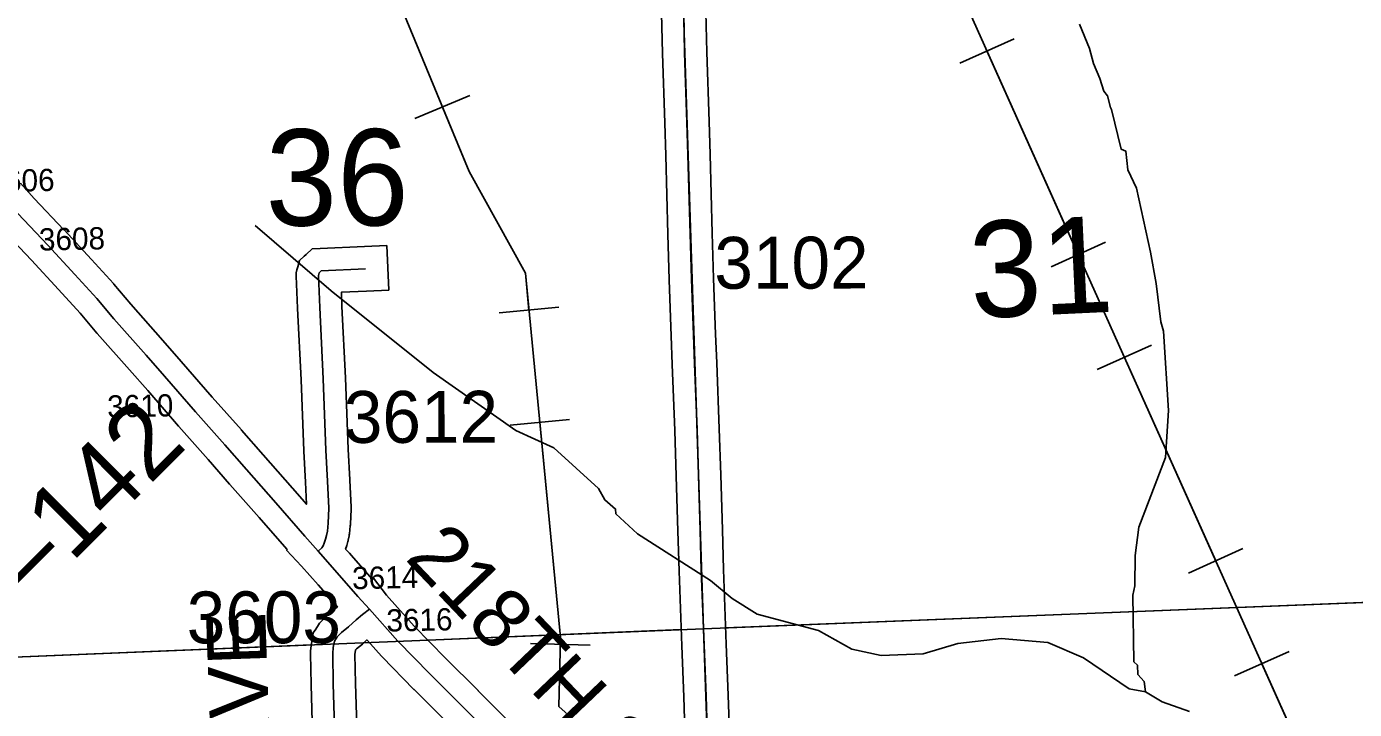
# Model space of a CAD drawing. Extents: x 128.7 to 185.5, y -21.4 to 12.6.
# Drawn here: x 151.274 to 153.067, y -7.251 to -6.33 of the extents above; entities that cross this region are included whole.
import ezdxf

# ---------------------------------------------------------------- set-up
doc = ezdxf.new("R2010")
doc.units = 0
for name, color, linetype in [('tdCoHydroRiver', 7, 'Continuous'), ('tdCoPipe', 7, 'Continuous'), ('tdCoSecRdNmbr', 7, 'Continuous'), ('tdCoSecRdTxt', 7, 'Continuous'), ('tdCoSecRteBand', 7, 'Continuous'), ('tdCoSecRteCL', 7, 'Continuous'), ('tdCoSectLine', 7, 'Continuous'), ('tdCoSectLinePart', 7, 'Continuous'), ('tdCoSectNmbr', 7, 'Continuous'), ('tdCoSurfConc', 7, 'Continuous'), ('tdCoSurfGravel', 7, 'Continuous'), ('tdStHwyPriRefPost1', 7, 'Continuous')]:
    doc.layers.add(name, color=color, linetype=linetype)

msp = doc.modelspace()

# ---------------------------------------------------------------- linework, layer by layer
at = {"layer": 'tdCoHydroRiver'}
for points in [[(152.6955, -6.3264), (152.7093, -6.3591), (152.7147, -6.3794), (152.7233, -6.3996), (152.7286, -6.4168), (152.7336, -6.4229), (152.7373, -6.4386), (152.739, -6.4417), (152.7518, -6.4949), (152.7582, -6.4978), (152.7607, -6.523), (152.7726, -6.5479), (152.7913, -6.634), (152.7991, -6.6764), (152.8056, -6.7282), (152.8092, -6.7407), (152.816, -6.8478), (152.8119, -6.9111), (152.7756, -7.0054), (152.7706, -7.0435), (152.7705, -7.0845), (152.7677, -7.0973), (152.7692, -7.1872), (152.7741, -7.1917), (152.7746, -7.2043), (152.7828, -7.2135), (152.7848, -7.2277), (152.8074, -7.2411), (152.8441, -7.254)], [(152.7848, -7.2277), (152.7626, -7.2237), (152.7012, -7.1816), (152.6531, -7.1612), (152.5898, -7.1554), (152.5316, -7.1622), (152.4848, -7.1764), (152.428, -7.1784), (152.3883, -7.1702), (152.3432, -7.145), (152.2604, -7.1226), (152.2265, -7.1016), (152.1973, -7.0774), (152.0989, -7.0145), (152.0695, -6.9871), (152.0693, -6.9808), (152.0547, -6.9686), (152.0463, -6.9531), (151.986, -6.8984), (151.9347, -6.8749), (151.8231, -6.7966), (151.6852, -6.6862), (151.5827, -6.5981)]]:
    msp.add_lwpolyline(points, dxfattribs=at)
at = {"layer": 'tdCoPipe'}
for p, q in [((152.6075, -6.346), (152.5339, -6.379)), ((151.7983, -6.4536), (151.8726, -6.4228)), ((152.7308, -6.6208), (152.6573, -6.6538)), ((151.9122, -6.7162), (151.9925, -6.7084)), ((152.793, -6.7596), (152.7195, -6.7926)), ((151.9269, -6.8676), (152.007, -6.8598)), ((152.9163, -7.0343), (152.8429, -7.0673)), ((151.9546, -7.1625), (152.0352, -7.1645)), ((152.9786, -7.1731), (152.9051, -7.2061))]:
    msp.add_line(p, q, dxfattribs=at)
for points in [[(153.2907, -13.3487), (153.1504, -13.0403), (153.08, -11.9742), (153.9221, -10.7441), (153.8422, -9.1961), (152.4885, -6.1792), (152.255, -4.5804), (152.0586, -4.5041), (150.9187, -1.6917), (149.9982, 2.3236), (149.759, 2.5022), (149.1601, 4.9961)], [(148.6284, 1.2813), (148.7667, 0.7397), (148.8239, 0.5169), (149.0454, 0.2655), (149.1111, 0.0311), (149.7815, -1.9917), (149.8869, -2.2086), (150.0884, -2.36), (150.353, -3.1907), (150.6682, -4.2821), (150.7734, -4.4455), (150.8791, -4.6209), (150.9399, -4.7309), (150.9845, -4.7883), (151.1763, -4.8453), (151.8715, -6.5252), (151.9475, -6.6623), (151.9951, -7.1544), (151.9928, -7.2474), (152.3334, -7.551)], [(152.694, -6.6373), (152.5707, -6.3625)], [(151.8355, -6.4382), (151.8715, -6.5252), (151.9475, -6.6623), (151.9524, -6.7123)], [(152.8796, -7.0508), (152.7563, -6.7761)], [(151.967, -6.8637), (151.9951, -7.1544), (151.9949, -7.1635)], [(153.0651, -7.4644), (152.9418, -7.1896)]]:
    msp.add_lwpolyline(points, dxfattribs=at)
at = {"layer": 'tdCoSecRteBand'}
for points in [[(152.1913, -6.3099), (152.1925, -6.3642), (152.1957, -6.4577), (152.1957, -6.4578), (152.1957, -6.4579), (152.1969, -6.5021), (152.1969, -6.5021), (152.1999, -6.6083), (152.2016, -6.6696), (152.2043, -6.7447), (152.2058, -6.7836), (152.2093, -6.8724), (152.2093, -6.8725), (152.2093, -6.8726), (152.2112, -6.9347), (152.2112, -6.9348), (152.2112, -6.9348), (152.2135, -7.0088), (152.2135, -7.0088), (152.2135, -7.0088), (152.2149, -7.0625), (152.2186, -7.1634), (152.2213, -7.2322), (152.2213, -7.2323), (152.2214, -7.2324), (152.2238, -7.3077)], [(152.1638, -7.3098), (152.1614, -7.2344), (152.1587, -7.1657), (152.1587, -7.1657), (152.1587, -7.1656), (152.155, -7.0645), (152.155, -7.0644), (152.155, -7.0642), (152.1535, -7.0105), (152.1513, -6.9366), (152.1493, -6.8746), (152.1459, -6.7859), (152.1459, -6.7859), (152.1459, -6.7859), (152.1444, -6.7469), (152.1444, -6.7469), (152.1444, -6.7469), (152.1417, -6.6717), (152.1417, -6.6715), (152.1417, -6.6714), (152.1399, -6.61), (152.1399, -6.61), (152.1399, -6.61), (152.137, -6.5037), (152.1357, -6.4597), (152.1325, -6.3661), (152.1325, -6.3659), (152.1325, -6.3657), (152.1313, -6.3113)], [(151.2658, -6.541), (151.2844, -6.5615), (151.3246, -6.6039), (151.3247, -6.604), (151.3248, -6.6041), (151.3616, -6.6438), (151.3616, -6.6439), (151.3617, -6.644), (151.3913, -6.6766), (151.3917, -6.677), (151.392, -6.6774), (151.4148, -6.7043), (151.4579, -6.7531), (151.458, -6.7531), (151.458, -6.7532), (151.4829, -6.7815), (151.483, -6.7816), (151.483, -6.7817), (151.5246, -6.8296), (151.5642, -6.8741), (151.5643, -6.8742), (151.5644, -6.8744), (151.5934, -6.9078), (151.6332, -6.9525), (151.6334, -6.9527), (151.6335, -6.9529), (151.652, -6.9743), (151.6506, -6.9447), (151.6484, -6.9028), (151.6484, -6.9026), (151.6484, -6.9024), (151.6447, -6.8064), (151.64, -6.7101), (151.64, -6.71), (151.64, -6.7098), (151.6383, -6.6667), (151.6381, -6.6621), (151.6392, -6.6578), (151.6402, -6.6541), (151.6425, -6.6455), (151.649, -6.6396), (151.6518, -6.6371), (151.6598, -6.6298), (151.6706, -6.6293), (151.7305, -6.6266), (151.7605, -6.6253), (151.7632, -6.6852), (151.7332, -6.6866), (151.6992, -6.6881), (151.6999, -6.7073), (151.7046, -6.8036), (151.7046, -6.8038), (151.7046, -6.8039), (151.7083, -6.8999), (151.7105, -6.9416), (151.7105, -6.9417), (151.7105, -6.9417), (151.7123, -6.9782), (151.7123, -6.9796), (151.7123, -6.981), (151.7114, -7.0012), (151.7113, -7.0023), (151.7112, -7.0033), (151.71, -7.0142), (151.7098, -7.0157), (151.7095, -7.0171), (151.7083, -7.0228), (151.7081, -7.0238), (151.7078, -7.0247), (151.7063, -7.0299), (151.7049, -7.0348), (151.7099, -7.0405), (151.7127, -7.0436), (151.7408, -7.0755), (151.7427, -7.0741), (151.7601, -7.0971), (151.7975, -7.1389), (151.8397, -7.1822), (151.8837, -7.2259), (151.8838, -7.226), (151.884, -7.2261), (151.9005, -7.2429), (151.9487, -7.2916)], [(151.6617, -7.3327), (151.6582, -7.218), (151.6582, -7.2179), (151.6582, -7.2177), (151.6575, -7.1762), (151.6574, -7.1746), (151.6576, -7.1729), (151.6583, -7.165), (151.6584, -7.1639), (151.6586, -7.1628), (151.6601, -7.1541), (151.6612, -7.148), (151.6646, -7.1428), (151.6683, -7.1371), (151.6698, -7.1348), (151.6717, -7.1328), (151.6767, -7.1276), (151.6774, -7.1268), (151.6787, -7.1255), (151.6802, -7.1243), (151.6891, -7.117), (151.6937, -7.1128), (151.6677, -7.0833), (151.6677, -7.0833), (151.6454, -7.058), (151.6252, -7.0364), (151.6258, -7.0358), (151.6253, -7.0352), (151.6253, -7.0351), (151.5882, -6.9922), (151.5484, -6.9475), (151.5483, -6.9474), (151.5482, -6.9472), (151.5192, -6.9138), (151.4796, -6.8694), (151.4795, -6.8692), (151.4794, -6.8691), (151.4378, -6.821), (151.413, -6.7928), (151.3696, -6.7438), (151.3694, -6.7435), (151.3692, -6.7433), (151.3466, -6.7165), (151.3174, -6.6845), (151.2809, -6.645), (151.2406, -6.6025)], [(151.8413, -7.2684), (151.7973, -7.2246), (151.7971, -7.2244), (151.797, -7.2243), (151.7541, -7.1804), (151.7536, -7.1799), (151.7532, -7.1794), (151.7345, -7.1585), (151.7337, -7.1576), (151.7292, -7.1618), (151.7284, -7.1625), (151.7276, -7.1631), (151.7194, -7.1697), (151.7181, -7.1711), (151.718, -7.1718), (151.7175, -7.1768), (151.7182, -7.2164), (151.7216, -7.3309)]]:
    msp.add_lwpolyline(points, dxfattribs=at)
at = {"layer": 'tdCoSecRteCL'}
for points in [[(152.1938, -7.3088), (152.1914, -7.2333), (152.1887, -7.1645), (152.185, -7.0634), (152.1835, -7.0097), (152.1813, -6.9357), (152.1793, -6.8735), (152.1758, -6.7848), (152.1744, -6.7458), (152.1716, -6.6706), (152.1699, -6.6092), (152.167, -6.5029), (152.1657, -6.4587), (152.1625, -6.365), (152.1613, -6.3105), (152.1588, -6.2306), (152.1571, -6.1786), (152.1559, -6.1428)], [(151.1432, -6.454), (151.1717, -6.4845), (151.2141, -6.5301), (151.2436, -6.5611), (151.2623, -6.5818), (151.3028, -6.6245), (151.3395, -6.6642), (151.3691, -6.6968), (151.3921, -6.7239), (151.4355, -6.773), (151.4604, -6.8013), (151.502, -6.8494), (151.5418, -6.894), (151.5709, -6.9276), (151.6108, -6.9725), (151.6498, -7.0176), (151.6676, -7.0378)], [(151.6676, -7.0378), (151.6728, -7.033), (151.6745, -7.0305), (151.676, -7.0268), (151.6775, -7.0216), (151.6789, -7.0164), (151.6802, -7.0108), (151.6814, -6.9999), (151.6823, -6.9797), (151.6806, -6.9432), (151.6783, -6.9012), (151.6746, -6.8051), (151.67, -6.7086), (151.6682, -6.6655), (151.6692, -6.6618), (151.6719, -6.6593), (151.7319, -6.6566)], [(151.6676, -7.0378), (151.6902, -7.0635), (151.7215, -7.099), (151.7369, -7.1161)], [(151.6979, -7.6847), (151.6991, -7.6805), (151.7002, -7.6751), (151.6993, -7.5829), (151.6959, -7.4568), (151.6917, -7.3318), (151.6882, -7.2171), (151.6875, -7.1757), (151.6882, -7.1678), (151.6897, -7.1592), (151.6934, -7.1535), (151.6984, -7.1483), (151.6991, -7.1476), (151.7088, -7.1397), (151.7189, -7.1304), (151.7275, -7.1232), (151.7369, -7.1161)], [(151.7369, -7.1161), (151.7755, -7.1594), (151.8184, -7.2033), (151.8626, -7.2472), (151.8791, -7.264), (151.9274, -7.3128), (151.9558, -7.3409), (152.0041, -7.3897), (152.0352, -7.4208), (152.0525, -7.4383), (152.0872, -7.4728), (152.1097, -7.4963), (152.1294, -7.516), (152.1413, -7.5291), (152.1509, -7.5409), (152.1595, -7.5525), (152.1708, -7.5702), (152.1775, -7.5818), (152.1821, -7.5922)]]:
    msp.add_lwpolyline(points, dxfattribs=at)
at = {"layer": 'tdCoSectLine'}
for points in [[(152.1556, -6.1428), (152.1881, -7.1424)], [(152.1881, -7.1424), (153.1779, -7.1031)], [(151.1915, -7.1834), (152.1881, -7.1424)], [(152.1881, -7.1424), (152.2223, -8.1359)]]:
    msp.add_lwpolyline(points, dxfattribs=at)
at = {"layer": 'tdCoSectLinePart'}
for points in [[(152.2176, -7.1412), (153.1479, -7.1043)], [(151.8158, -7.1577), (152.1577, -7.1436)], [(151.1915, -7.1834), (151.6585, -7.1642)], [(151.729, -7.1613), (151.7364, -7.161)]]:
    msp.add_lwpolyline(points, dxfattribs=at)
at = {"layer": 'tdCoSurfConc'}
msp.add_lwpolyline([(151.8791, -7.264), (151.8626, -7.2472), (151.8184, -7.2033), (151.7755, -7.1594), (151.7369, -7.1161), (151.7215, -7.099), (151.6902, -7.0635), (151.6676, -7.0378), (151.6498, -7.0176), (151.6108, -6.9725), (151.5709, -6.9276), (151.5418, -6.894), (151.502, -6.8494), (151.4604, -6.8013), (151.4355, -6.773), (151.3921, -6.7239), (151.3691, -6.6968), (151.3395, -6.6642), (151.3028, -6.6245), (151.2623, -6.5818)], dxfattribs=at)
at = {"layer": 'tdCoSurfGravel'}
for points in [[(152.1938, -7.3088), (152.1914, -7.2333), (152.1887, -7.1645), (152.185, -7.0634), (152.1835, -7.0097), (152.1813, -6.9357), (152.1793, -6.8735), (152.1758, -6.7848), (152.1744, -6.7458), (152.1716, -6.6706), (152.1699, -6.6092), (152.167, -6.5029), (152.1657, -6.4587), (152.1625, -6.365), (152.1613, -6.3105), (152.1588, -6.2306), (152.1571, -6.1786), (152.1559, -6.1428)], [(151.6676, -7.0378), (151.6728, -7.033), (151.6745, -7.0305), (151.676, -7.0268), (151.6775, -7.0216), (151.6789, -7.0164), (151.6802, -7.0108), (151.6814, -6.9999), (151.6823, -6.9797), (151.6806, -6.9432), (151.6783, -6.9012), (151.6746, -6.8051), (151.67, -6.7086), (151.6682, -6.6655), (151.6692, -6.6618), (151.6719, -6.6593), (151.7319, -6.6566)], [(151.6984, -7.1483), (151.6991, -7.1476), (151.7088, -7.1397), (151.7189, -7.1304), (151.7275, -7.1232), (151.7369, -7.1161)], [(151.6979, -7.6847), (151.6991, -7.6805), (151.7002, -7.6751), (151.6993, -7.5829), (151.6959, -7.4568), (151.6917, -7.3318), (151.6882, -7.2171), (151.6875, -7.1757), (151.6882, -7.1678), (151.6897, -7.1592), (151.6934, -7.1535), (151.6984, -7.1483)]]:
    msp.add_lwpolyline(points, dxfattribs=at)

# ---------------------------------------------------------------- texts
at = {"layer": 'tdCoSecRdNmbr'}
for s, height, rotation, p in [('3606', 0.03, 1.1824, (151.223, -6.5532)), ('3608', 0.03, 1.1824, (151.2911, -6.632)), ('3102', 0.07, 0.1154, (152.2027, -6.6835)), ('3610', 0.03, 1.1824, (151.3833, -6.8575)), ('3612', 0.07, 0.1151, (151.7025, -6.8916)), ('3614', 0.03, 1.1824, (151.7139, -7.0891)), ('3603', 0.07, 0.1149, (151.4904, -7.1622)), ('3616', 0.03, 1.1824, (151.7602, -7.1463))]:
    msp.add_text(s, height=height, rotation=rotation, dxfattribs=at).set_placement(p)
at = {"layer": 'tdCoSecRdTxt'}
for s, rotation, p in [('218TH ST', 313.6622, (151.7838, -7.0481)), ('275TH AVE', 92, (151.616, -7.6838))]:
    msp.add_text(s, height=0.08, rotation=rotation, dxfattribs=at).set_placement(p)
at = {"layer": 'tdCoSectNmbr'}
for s, rotation, p in [('36', 0.115, (151.5968, -6.5983)), ('31', 2.6681, (152.55, -6.7234))]:
    msp.add_text(s, height=0.13, rotation=rotation, dxfattribs=at).set_placement(p)
at = {"layer": 'tdStHwyPriRefPost1'}
msp.add_text('‒‒142', height=0.1, rotation=45, dxfattribs=at).set_placement((151.2297, -7.159))

doc.saveas('drawing.dxf')
